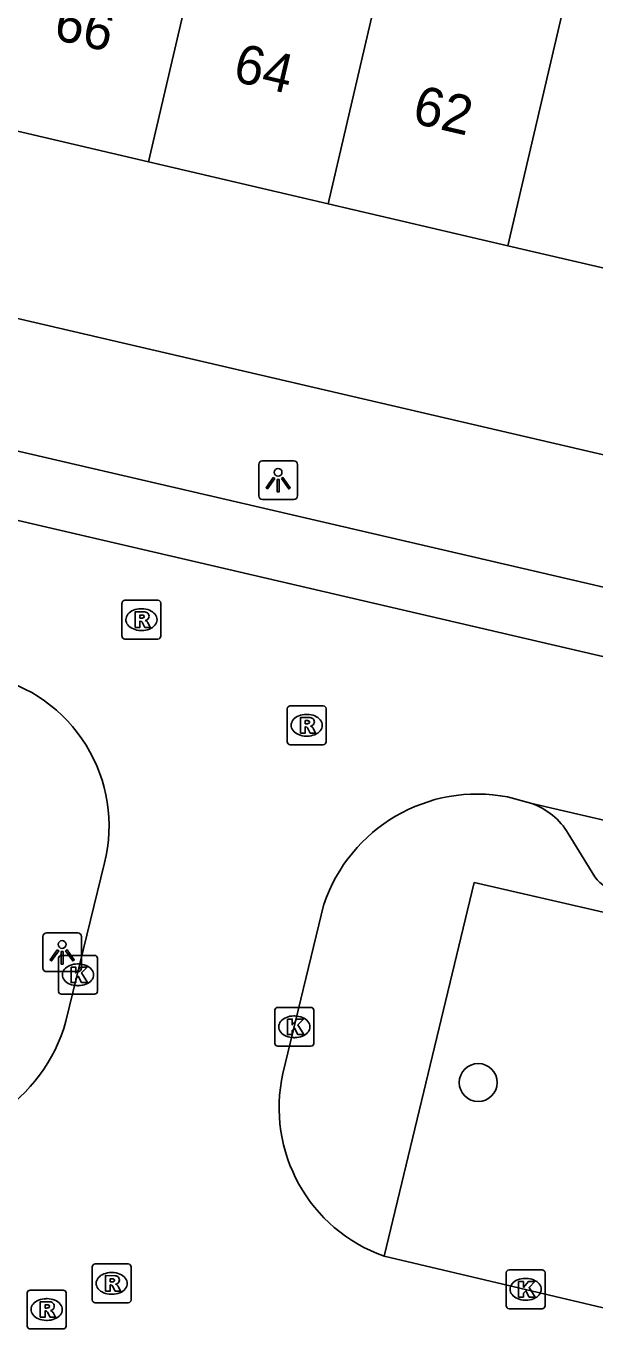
# Model space of a CAD drawing. Extents: x 163686 to 164493, y 382719 to 383870.
# Drawn here: x 163849.97 to 163864.62, y 383334.4 to 383367.98 of the extents above; entities that cross this region are included whole.
import ezdxf

# ---------------------------------------------------------------- set-up
doc = ezdxf.new("R2010")
doc.units = 0
for name, color, linetype in [('IMGEO_Boom', 7, 'Continuous'), ('IMGEO_Kolk', 7, 'Continuous'), ('IMGEO_Lichtpunt', 7, 'Continuous'), ('IMGEO_Pand', 7, 'Continuous'), ('IMGEO_Pand_nummerreeks', 7, 'Continuous'), ('IMGEO_Rijbaan_lokaal_open', 7, 'Continuous'), ('IMGEO_Rioolput', 7, 'Continuous'), ('IMGEO_Voetpad_open', 7, 'Continuous')]:
    doc.layers.add(name, color=color, linetype=linetype)

msp = doc.modelspace()

# ---------------------------------------------------------------- linework, layer by layer
at = {"layer": 'IMGEO_Boom'}
msp.add_circle((163861.617, 383340.752), 0.489, dxfattribs=at)
at = {"layer": 'IMGEO_Kolk'}
for p, q in [((163850.803, 383343.103), (163850.803, 383343.955)), ((163850.878, 383344.029), (163851.73, 383344.029)), ((163851.291, 383343.809), (163851.316, 383343.809)), ((163851.804, 383343.955), (163851.804, 383343.103)), ((163851.314, 383343.249), (163851.289, 383343.249)), ((163851.73, 383343.029), (163850.878, 383343.029)), ((163856.379, 383341.763), (163856.379, 383342.615)), ((163856.454, 383342.689), (163857.306, 383342.689)), ((163856.867, 383342.469), (163856.892, 383342.469)), ((163857.38, 383342.615), (163857.38, 383341.763)), ((163856.89, 383341.909), (163856.865, 383341.909)), ((163857.306, 383341.689), (163856.454, 383341.689)), ((163862.337, 383334.999), (163862.337, 383335.851)), ((163862.412, 383335.925), (163863.264, 383335.925)), ((163862.825, 383335.705), (163862.85, 383335.705)), ((163863.338, 383335.851), (163863.338, 383334.999)), ((163862.848, 383335.145), (163862.823, 383335.145)), ((163863.264, 383334.925), (163862.412, 383334.925))]:
    msp.add_line(p, q, dxfattribs=at)
for points in [[(163850.803, 383343.103), (163850.803, 383343.955)], [(163850.878, 383344.029), (163851.73, 383344.029)], [(163851.804, 383343.955), (163851.804, 383343.103)], [(163851.124, 383343.729), (163851.247, 383343.729), (163851.247, 383343.578), (163851.377, 383343.729), (163851.541, 383343.729), (163851.395, 383343.578), (163851.548, 383343.329), (163851.396, 383343.329), (163851.311, 383343.493), (163851.247, 383343.426), (163851.247, 383343.329), (163851.124, 383343.329), (163851.124, 383343.729)], [(163851.73, 383343.029), (163850.878, 383343.029)], [(163856.379, 383341.763), (163856.379, 383342.615)], [(163856.454, 383342.689), (163857.306, 383342.689)], [(163857.38, 383342.615), (163857.38, 383341.763)], [(163856.7, 383342.389), (163856.823, 383342.389), (163856.823, 383342.238), (163856.953, 383342.389), (163857.117, 383342.389), (163856.971, 383342.238), (163857.124, 383341.989), (163856.972, 383341.989), (163856.887, 383342.153), (163856.823, 383342.086), (163856.823, 383341.989), (163856.7, 383341.989), (163856.7, 383342.389)], [(163857.306, 383341.689), (163856.454, 383341.689)], [(163862.337, 383334.999), (163862.337, 383335.851)], [(163862.412, 383335.925), (163863.264, 383335.925)], [(163863.338, 383335.851), (163863.338, 383334.999)], [(163862.658, 383335.625), (163862.781, 383335.625), (163862.781, 383335.474), (163862.911, 383335.625), (163863.075, 383335.625), (163862.929, 383335.474), (163863.082, 383335.225), (163862.93, 383335.225), (163862.845, 383335.389), (163862.781, 383335.322), (163862.781, 383335.225), (163862.658, 383335.225), (163862.658, 383335.625)], [(163863.264, 383334.925), (163862.412, 383334.925)]]:
    msp.add_lwpolyline(points, dxfattribs=at)
for centre, start, end in [((163850.88, 383343.953), 91.552, 178.448), ((163850.88, 383343.953), 91.552, 178.448), ((163851.728, 383343.953), 1.552, 88.448), ((163851.728, 383343.953), 1.552, 88.448), ((163850.88, 383343.105), 181.552, 268.448), ((163850.88, 383343.105), 181.552, 268.448), ((163851.728, 383343.105), 271.552, 358.448), ((163851.728, 383343.105), 271.552, 358.448), ((163856.456, 383342.613), 91.552, 178.448), ((163856.456, 383342.613), 91.552, 178.448), ((163857.304, 383342.613), 1.552, 88.448), ((163857.304, 383342.613), 1.552, 88.448), ((163856.456, 383341.765), 181.552, 268.448), ((163856.456, 383341.765), 181.552, 268.448), ((163857.304, 383341.765), 271.552, 358.448), ((163857.304, 383341.765), 271.552, 358.448), ((163862.414, 383335.849), 91.552, 178.448), ((163862.414, 383335.849), 91.552, 178.448), ((163863.262, 383335.849), 1.552, 88.448), ((163863.262, 383335.849), 1.552, 88.448), ((163862.414, 383335.001), 181.552, 268.448), ((163862.414, 383335.001), 181.552, 268.448), ((163863.262, 383335.001), 271.552, 358.448), ((163863.262, 383335.001), 271.552, 358.448)]:
    msp.add_arc(centre, 0.0765, start, end, dxfattribs=at)
for centre, major_axis, ratio, start_param, end_param in [((163851.29, 383343.529), (-0.387, 0.002), 0.722429, 4.712389, 7.853982), ((163851.315, 383343.529), (-0.39, 0.002), 0.717154, 1.570796, 4.712389), ((163856.866, 383342.189), (-0.387, 0.002), 0.722429, 4.712389, 7.853982), ((163856.891, 383342.189), (-0.39, 0.002), 0.717154, 1.570796, 4.712389), ((163862.824, 383335.425), (-0.387, 0.002), 0.722429, 4.712389, 7.853982), ((163862.849, 383335.425), (-0.39, 0.002), 0.717154, 1.570796, 4.712389)]:
    msp.add_ellipse(centre, major_axis=major_axis, ratio=ratio, start_param=start_param, end_param=end_param, dxfattribs=at)
at = {"layer": 'IMGEO_Lichtpunt'}
for p, q in [((163855.962, 383356.678), (163855.962, 383355.871)), ((163855.962, 383356.678), (163855.962, 383355.871)), ((163856.864, 383356.773), (163856.056, 383356.773)), ((163856.864, 383356.773), (163856.056, 383356.773)), ((163856.958, 383355.871), (163856.958, 383356.678)), ((163856.958, 383355.871), (163856.958, 383356.678)), ((163856.056, 383355.777), (163856.864, 383355.777)), ((163856.056, 383355.777), (163856.864, 383355.777)), ((163850.397, 383344.512), (163850.397, 383343.705)), ((163850.397, 383344.512), (163850.397, 383343.705)), ((163851.299, 383344.607), (163850.491, 383344.607)), ((163851.299, 383344.607), (163850.491, 383344.607)), ((163851.393, 383343.705), (163851.393, 383344.512)), ((163851.393, 383343.705), (163851.393, 383344.512)), ((163850.491, 383343.611), (163851.299, 383343.611)), ((163850.491, 383343.611), (163851.299, 383343.611))]:
    msp.add_line(p, q, dxfattribs=at)
for points in [[(163856.336, 383356.342), (163856.375, 383356.314), (163856.187, 383356.052), (163856.149, 383356.079), (163856.336, 383356.342)], [(163856.438, 383356.294), (163856.485, 383356.294), (163856.485, 383355.972), (163856.438, 383355.972), (163856.438, 383356.294)], [(163856.548, 383356.314), (163856.586, 383356.341), (163856.773, 383356.079), (163856.734, 383356.051), (163856.548, 383356.314)], [(163850.771, 383344.176), (163850.81, 383344.148), (163850.622, 383343.886), (163850.584, 383343.913), (163850.771, 383344.176)], [(163850.873, 383344.128), (163850.92, 383344.128), (163850.92, 383343.806), (163850.873, 383343.806), (163850.873, 383344.128)], [(163850.983, 383344.148), (163851.021, 383344.175), (163851.208, 383343.913), (163851.169, 383343.885), (163850.983, 383344.148)]]:
    msp.add_lwpolyline(points, dxfattribs=at)
for centre in [(163856.461, 383356.476), (163850.896, 383344.31)]:
    msp.add_circle(centre, 0.0994, dxfattribs=at)
for centre, start, end in [((163856.056, 383356.678), 90, 180), ((163856.056, 383356.678), 90, 180), ((163856.864, 383356.678), 0, 90), ((163856.864, 383356.678), 0, 90), ((163856.056, 383355.871), 180, 270), ((163856.056, 383355.871), 180, 270), ((163856.864, 383355.871), 270, 0), ((163856.864, 383355.871), 270, 360), ((163850.491, 383344.512), 90, 180), ((163850.491, 383344.512), 90, 180), ((163851.299, 383344.512), 0, 90), ((163851.299, 383344.512), 0, 90), ((163850.491, 383343.705), 180, 270), ((163850.491, 383343.705), 180, 270), ((163851.299, 383343.705), 270, 0), ((163851.299, 383343.705), 270, 360)]:
    msp.add_arc(centre, 0.0946, start, end, dxfattribs=at)
at = {"layer": 'IMGEO_Pand'}
for points in [[(163857.749, 383363.398), (163860.116, 383373.536)], [(163854.992, 383372.501), (163853.12, 383364.479)], [(163864.258, 383370.366), (163862.38, 383362.317)], [(163853.12, 383364.479), (163848.49, 383365.56)], [(163853.12, 383364.479), (163857.749, 383363.398)], [(163862.38, 383362.317), (163857.749, 383363.398)], [(163862.38, 383362.317), (163867.009, 383361.237)]]:
    msp.add_lwpolyline(points, dxfattribs=at)
at = {"layer": 'IMGEO_Rijbaan_lokaal_open'}
for points in [[(163890.075, 383345.852), (163813.016, 383363.779)], [(163862.374, 383348.112), (163862.998, 383347.946)], [(163862.998, 383347.946), (163906.662, 383337.828)], [(163851.989, 383346.411), (163850.993, 383342.337)], [(163856.583, 383340.989), (163857.642, 383345.345)], [(163866.185, 383334.632), (163859.195, 383336.276)]]:
    msp.add_lwpolyline(points, dxfattribs=at)
for centre, radius, start, end in [((163848.144, 383347.361), 3.961, 346.124, 77.3655), ((163861.59, 383344.023), 4.163, 79.143, 161.4902), ((163846.929, 383343.459), 4.216, 260.9844, 344.5633), ((163860.551, 383340.108), 4.064, 167.4765, 250.5149)]:
    msp.add_arc(centre, radius, start, end, dxfattribs=at)
at = {"layer": 'IMGEO_Rioolput'}
for p, q in [((163852.513, 383353.181), (163853.365, 383353.181)), ((163852.438, 383352.255), (163852.438, 383353.107)), ((163852.926, 383352.961), (163852.951, 383352.961)), ((163853.439, 383353.107), (163853.439, 383352.255)), ((163853.365, 383352.181), (163852.513, 383352.181)), ((163852.949, 383352.401), (163852.924, 383352.401)), ((163856.697, 383349.533), (163856.697, 383350.385)), ((163856.772, 383350.459), (163857.624, 383350.459)), ((163857.185, 383350.239), (163857.21, 383350.239)), ((163857.698, 383350.385), (163857.698, 383349.533)), ((163857.208, 383349.679), (163857.183, 383349.679)), ((163857.624, 383349.459), (163856.772, 383349.459)), ((163851.748, 383336.077), (163852.6, 383336.077)), ((163851.673, 383335.151), (163851.673, 383336.003)), ((163852.161, 383335.857), (163852.186, 383335.857)), ((163852.674, 383336.003), (163852.674, 383335.151)), ((163850.071, 383335.404), (163850.923, 383335.404)), ((163849.996, 383334.478), (163849.996, 383335.33)), ((163850.484, 383335.184), (163850.509, 383335.184)), ((163850.997, 383335.33), (163850.997, 383334.478)), ((163852.6, 383335.077), (163851.748, 383335.077)), ((163852.184, 383335.297), (163852.159, 383335.297)), ((163850.923, 383334.404), (163850.071, 383334.404)), ((163850.507, 383334.624), (163850.482, 383334.624))]:
    msp.add_line(p, q, dxfattribs=at)
for points in [[(163852.513, 383353.181), (163853.365, 383353.181)], [(163852.438, 383352.255), (163852.438, 383353.107)], [(163853.027, 383352.879), (163852.775, 383352.881), (163852.775, 383352.481)], [(163853.439, 383353.107), (163853.439, 383352.255)], [(163852.775, 383352.481), (163852.899, 383352.481), (163852.899, 383352.643), (163852.91, 383352.643)], [(163852.953, 383352.8), (163852.899, 383352.8), (163852.899, 383352.719)], [(163852.899, 383352.719), (163852.951, 383352.719)], [(163852.957, 383352.614), (163853.028, 383352.481), (163853.168, 383352.481), (163853.103, 383352.607)], [(163853.365, 383352.181), (163852.513, 383352.181)], [(163856.697, 383349.533), (163856.697, 383350.385)], [(163856.772, 383350.459), (163857.624, 383350.459)], [(163857.286, 383350.157), (163857.034, 383350.159), (163857.034, 383349.759)], [(163857.698, 383350.385), (163857.698, 383349.533)], [(163857.034, 383349.759), (163857.158, 383349.759), (163857.158, 383349.921), (163857.169, 383349.921)], [(163857.212, 383350.078), (163857.158, 383350.078), (163857.158, 383349.997)], [(163857.158, 383349.997), (163857.21, 383349.997)], [(163857.216, 383349.892), (163857.287, 383349.759), (163857.427, 383349.759), (163857.362, 383349.885)], [(163857.624, 383349.459), (163856.772, 383349.459)], [(163851.748, 383336.077), (163852.6, 383336.077)], [(163851.673, 383335.151), (163851.673, 383336.003)], [(163852.262, 383335.775), (163852.01, 383335.777), (163852.01, 383335.377)], [(163852.674, 383336.003), (163852.674, 383335.151)], [(163850.071, 383335.404), (163850.923, 383335.404)], [(163852.01, 383335.377), (163852.134, 383335.377), (163852.134, 383335.539), (163852.145, 383335.539)], [(163852.188, 383335.696), (163852.134, 383335.696), (163852.134, 383335.615)], [(163852.134, 383335.615), (163852.186, 383335.615)], [(163852.192, 383335.51), (163852.263, 383335.377), (163852.403, 383335.377), (163852.338, 383335.503)], [(163849.996, 383334.478), (163849.996, 383335.33)], [(163850.585, 383335.102), (163850.333, 383335.104), (163850.333, 383334.704)], [(163850.997, 383335.33), (163850.997, 383334.478)], [(163852.6, 383335.077), (163851.748, 383335.077)], [(163850.333, 383334.704), (163850.457, 383334.704), (163850.457, 383334.866), (163850.468, 383334.866)], [(163850.511, 383335.023), (163850.457, 383335.023), (163850.457, 383334.942)], [(163850.457, 383334.942), (163850.509, 383334.942)], [(163850.515, 383334.837), (163850.586, 383334.704), (163850.726, 383334.704), (163850.661, 383334.83)], [(163850.923, 383334.404), (163850.071, 383334.404)]]:
    msp.add_lwpolyline(points, dxfattribs=at)
for centre, radius, start, end in [((163852.515, 383353.105), 0.0765, 91.552, 178.448), ((163852.515, 383353.105), 0.0765, 91.552, 178.448), ((163853.363, 383353.105), 0.0765, 1.552, 88.448), ((163853.363, 383353.105), 0.0765, 1.552, 88.448), ((163853.026, 383352.769), 0.109, 350.3612, 89.416), ((163852.909, 383352.59), 0.0533, 26.0293, 88.6989), ((163852.935, 383352.908), 0.19, 274.7715, 282.9687), ((163852.959, 383352.704), 0.0964, 77.0061, 93.1865), ((163852.973, 383352.761), 0.0378, 276.6634, 79.6772), ((163853.024, 383352.769), 0.112, 277.5842, 350.9817), ((163853.008, 383352.554), 0.108, 29.5134, 73.7905), ((163852.515, 383352.257), 0.0765, 181.552, 268.448), ((163852.515, 383352.257), 0.0765, 181.552, 268.448), ((163853.363, 383352.257), 0.0765, 271.552, 358.448), ((163853.363, 383352.257), 0.0765, 271.552, 358.448), ((163856.774, 383350.383), 0.0765, 91.552, 178.448), ((163856.774, 383350.383), 0.0765, 91.552, 178.448), ((163857.285, 383350.047), 0.109, 350.3612, 89.416), ((163857.622, 383350.383), 0.0765, 1.552, 88.448), ((163857.622, 383350.383), 0.0765, 1.552, 88.448), ((163857.168, 383349.868), 0.0533, 26.0293, 88.6989), ((163857.194, 383350.186), 0.19, 274.7715, 282.9687), ((163857.218, 383349.982), 0.0964, 77.0061, 93.1865), ((163857.232, 383350.039), 0.0378, 276.6634, 79.6772), ((163857.283, 383350.047), 0.112, 277.5842, 350.9817), ((163857.267, 383349.832), 0.108, 29.5134, 73.7905), ((163856.774, 383349.535), 0.0765, 181.552, 268.448), ((163856.774, 383349.535), 0.0765, 181.552, 268.448), ((163857.622, 383349.535), 0.0765, 271.552, 358.448), ((163857.622, 383349.535), 0.0765, 271.552, 358.448), ((163851.75, 383336.001), 0.0765, 91.552, 178.448), ((163851.75, 383336.001), 0.0765, 91.552, 178.448), ((163852.598, 383336.001), 0.0765, 1.552, 88.448), ((163852.598, 383336.001), 0.0765, 1.552, 88.448), ((163852.261, 383335.665), 0.109, 350.3612, 89.416), ((163850.073, 383335.328), 0.0765, 91.552, 178.448), ((163850.073, 383335.328), 0.0765, 91.552, 178.448), ((163850.921, 383335.328), 0.0765, 1.552, 88.448), ((163850.921, 383335.328), 0.0765, 1.552, 88.448), ((163852.144, 383335.486), 0.0533, 26.0293, 88.6989), ((163852.17, 383335.804), 0.19, 274.7715, 282.9687), ((163852.194, 383335.6), 0.0964, 77.0061, 93.1865), ((163852.208, 383335.657), 0.0378, 276.6634, 79.6772), ((163852.259, 383335.665), 0.112, 277.5842, 350.9817), ((163852.243, 383335.45), 0.108, 29.5134, 73.7905), ((163850.584, 383334.992), 0.109, 350.3612, 89.416), ((163851.75, 383335.153), 0.0765, 181.552, 268.448), ((163851.75, 383335.153), 0.0765, 181.552, 268.448), ((163852.598, 383335.153), 0.0765, 271.552, 358.448), ((163852.598, 383335.153), 0.0765, 271.552, 358.448), ((163850.467, 383334.813), 0.0533, 26.0293, 88.6989), ((163850.493, 383335.131), 0.19, 274.7715, 282.9687), ((163850.517, 383334.927), 0.0964, 77.0061, 93.1865), ((163850.531, 383334.984), 0.0378, 276.6634, 79.6772), ((163850.582, 383334.992), 0.112, 277.5842, 350.9817), ((163850.566, 383334.777), 0.108, 29.5134, 73.7905), ((163850.073, 383334.48), 0.0765, 181.552, 268.448), ((163850.073, 383334.48), 0.0765, 181.552, 268.448), ((163850.921, 383334.48), 0.0765, 271.552, 358.448), ((163850.921, 383334.48), 0.0765, 271.552, 358.448)]:
    msp.add_arc(centre, radius, start, end, dxfattribs=at)
for centre, major_axis, ratio, start_param, end_param in [((163852.925, 383352.681), (-0.387, 0.002), 0.722429, 4.712389, 7.853982), ((163852.95, 383352.681), (-0.39, 0.002), 0.717154, 1.570796, 4.712389), ((163857.184, 383349.959), (-0.387, 0.002), 0.722429, 4.712389, 7.853982), ((163857.209, 383349.959), (-0.39, 0.002), 0.717154, 1.570796, 4.712389), ((163852.16, 383335.577), (-0.387, 0.002), 0.722429, 4.712389, 7.853982), ((163852.185, 383335.577), (-0.39, 0.002), 0.717154, 1.570796, 4.712389), ((163850.483, 383334.904), (-0.387, 0.002), 0.722429, 4.712389, 7.853982), ((163850.508, 383334.904), (-0.39, 0.002), 0.717154, 1.570796, 4.712389)]:
    msp.add_ellipse(centre, major_axis=major_axis, ratio=ratio, start_param=start_param, end_param=end_param, dxfattribs=at)
at = {"layer": 'IMGEO_Voetpad_open'}
for points in [[(163816.003, 383364.868), (163887.806, 383348.187)], [(163894.598, 383350.001), (163842.87, 383362.042)], [(163864.619, 383346.054), (163863.936, 383347.171)], [(163859.195, 383336.276), (163861.514, 383345.905), (163868.463, 383344.309)]]:
    msp.add_lwpolyline(points, dxfattribs=at)
for centre, radius, start, end in [((163862.359, 383346.218), 1.843, 31.1574, 69.7138), ((163865.527, 383346.735), 1.135, 216.8776, 256.4048)]:
    msp.add_arc(centre, radius, start, end, dxfattribs=at)

# ---------------------------------------------------------------- texts
at = {"layer": 'IMGEO_Pand_nummerreeks'}
for s, rotation, p in [('66', 346.8602, (163850.639, 383367.646)), ('64', 346.8602, (163855.262, 383366.567)), ('62', 346.8602, (163859.882, 383365.489)), ('62', 346.8621, (163859.883, 383365.488))]:
    msp.add_text(s, height=1, rotation=rotation, dxfattribs=at).set_placement(p)

doc.saveas('drawing.dxf')
